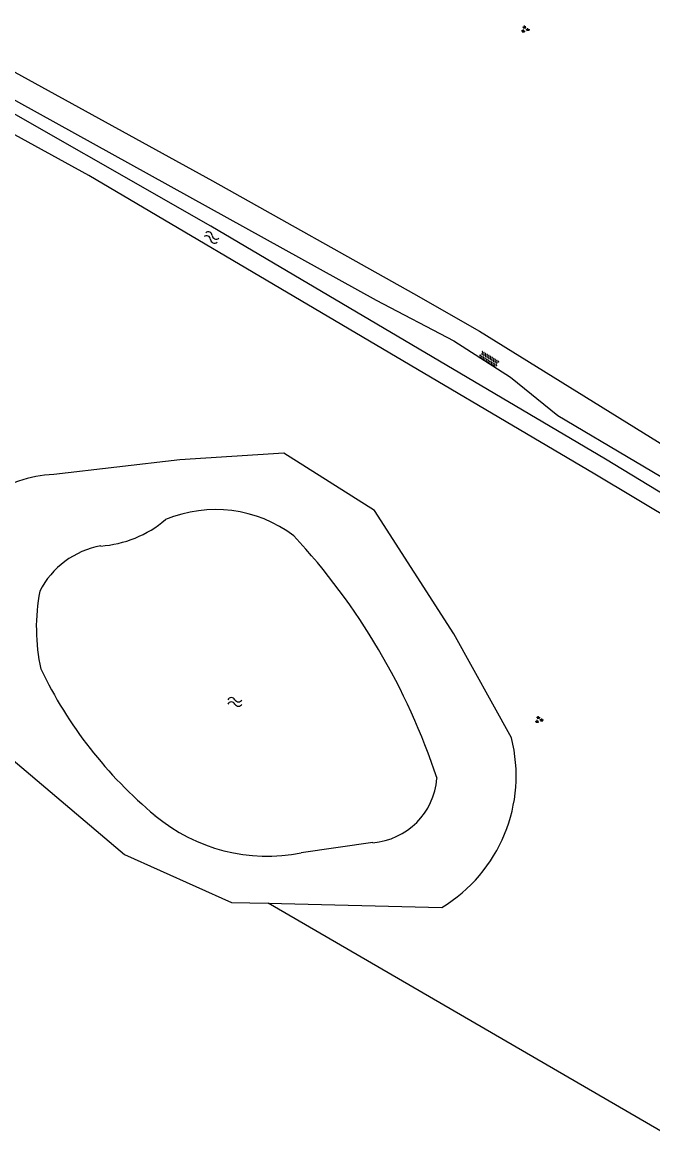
# Model space of a CAD drawing. Extents: x 128999 to 131010, y 395498 to 399007.
# Drawn here: x 130014.6 to 130081.4, y 398350.8 to 398468.6 of the extents above; entities that cross this region are included whole.
import ezdxf

# ---------------------------------------------------------------- set-up
doc = ezdxf.new("R2010")
doc.units = 0
for name, color, linetype in [('gg-knt-onverhard', 7, 'Continuous'), ('gg-kntw-bovenkant insteek waterloop', 7, 'Continuous'), ('gg-kntw-waterlijn', 7, 'Continuous'), ('gt-grn-groengrens', 7, 'Continuous'), ('gt-symb-groenvak', 7, 'Continuous'), ('gt-symb-overige verharding', 7, 'Continuous'), ('gt-symb-watersymbool', 7, 'Continuous')]:
    doc.layers.add(name, color=color, linetype=linetype)

# ---------------------------------------------------------------- blocks, each defined once
blk = doc.blocks.new('gt0-GRVAK')
at = {"layer": 'gt-symb-groenvak'}
for p, q in [((-0.11, 0.19), (-0.23, 0.24)), ((-0.18, 0.15), (0.09, 0.15)), ((-0.09, 0.21), (-0.16, 0.32)), ((-0.05, 0.21), (-0.05, 0.39)), ((0, 0.21), (0.06, 0.32)), ((0.01, 0.19), (0.13, 0.24)), ((0.26, -0.05), (0.2, 0.06)), ((0.31, -0.05), (0.31, 0.13)), ((0.35, -0.05), (0.41, 0.06)), ((-0.24, -0.23), (-0.36, -0.18)), ((-0.32, -0.26), (-0.05, -0.26)), ((-0.23, -0.21), (-0.29, -0.1)), ((-0.18, -0.2), (-0.18, -0.02)), ((-0.14, -0.21), (-0.07, -0.1)), ((-0.12, -0.23), (0, -0.18)), ((0.24, -0.07), (0.12, -0.02)), ((0.17, -0.11), (0.44, -0.11)), ((0.37, -0.07), (0.49, -0.02))]:
    blk.add_line(p, q, dxfattribs=at)
blk = doc.blocks.new('gt0-OVH')
at = {"layer": 'gt-symb-overige verharding'}
for points in [[(-0.97, 0.3), (-0.97, 0.31), (-0.96, 0.32), (-0.97, 0.33), (-0.97, 0.34), (-0.98, 0.35), (-0.99, 0.35), (-1, 0.36), (-1.01, 0.35), (-1.02, 0.35), (-1.03, 0.34), (-1.03, 0.33), (-1.04, 0.32), (-1.03, 0.31), (-1.03, 0.3), (-1.02, 0.29), (-1.01, 0.29), (-1, 0.28), (-0.99, 0.29), (-0.98, 0.29)], [(-0.87, 0.11), (-0.87, 0.12), (-0.86, 0.13), (-0.87, 0.14), (-0.87, 0.15), (-0.88, 0.16), (-0.89, 0.16), (-0.9, 0.16), (-0.91, 0.16), (-0.92, 0.16), (-0.93, 0.15), (-0.93, 0.14), (-0.94, 0.13), (-0.93, 0.12), (-0.93, 0.11), (-0.92, 0.1), (-0.91, 0.09), (-0.9, 0.09), (-0.89, 0.09), (-0.88, 0.1)], [(-0.77, 0.3), (-0.77, 0.31), (-0.76, 0.32), (-0.77, 0.33), (-0.77, 0.34), (-0.78, 0.35), (-0.79, 0.35), (-0.8, 0.36), (-0.81, 0.35), (-0.82, 0.35), (-0.83, 0.34), (-0.83, 0.33), (-0.84, 0.32), (-0.83, 0.31), (-0.83, 0.3), (-0.82, 0.29), (-0.81, 0.29), (-0.8, 0.28), (-0.79, 0.29), (-0.78, 0.29)], [(-0.67, 0.11), (-0.67, 0.12), (-0.66, 0.13), (-0.67, 0.14), (-0.67, 0.15), (-0.68, 0.16), (-0.69, 0.16), (-0.7, 0.16), (-0.71, 0.16), (-0.72, 0.16), (-0.73, 0.15), (-0.73, 0.14), (-0.74, 0.13), (-0.73, 0.12), (-0.73, 0.11), (-0.72, 0.1), (-0.71, 0.09), (-0.7, 0.09), (-0.69, 0.09), (-0.68, 0.1)], [(-0.57, 0.3), (-0.57, 0.31), (-0.56, 0.32), (-0.57, 0.33), (-0.57, 0.34), (-0.58, 0.35), (-0.59, 0.35), (-0.6, 0.36), (-0.61, 0.35), (-0.62, 0.35), (-0.63, 0.34), (-0.63, 0.33), (-0.64, 0.32), (-0.63, 0.31), (-0.63, 0.3), (-0.62, 0.29), (-0.61, 0.29), (-0.6, 0.28), (-0.59, 0.29), (-0.58, 0.29)], [(-0.47, 0.11), (-0.47, 0.12), (-0.46, 0.13), (-0.47, 0.14), (-0.47, 0.15), (-0.48, 0.16), (-0.49, 0.16), (-0.5, 0.16), (-0.51, 0.16), (-0.52, 0.16), (-0.53, 0.15), (-0.53, 0.14), (-0.54, 0.13), (-0.53, 0.12), (-0.53, 0.11), (-0.52, 0.1), (-0.51, 0.09), (-0.5, 0.09), (-0.49, 0.09), (-0.48, 0.1)], [(-0.37, 0.3), (-0.37, 0.31), (-0.36, 0.32), (-0.37, 0.33), (-0.37, 0.34), (-0.38, 0.35), (-0.39, 0.35), (-0.4, 0.36), (-0.41, 0.35), (-0.42, 0.35), (-0.43, 0.34), (-0.43, 0.33), (-0.44, 0.32), (-0.43, 0.31), (-0.43, 0.3), (-0.42, 0.29), (-0.41, 0.29), (-0.4, 0.28), (-0.39, 0.29), (-0.38, 0.29)], [(-0.27, 0.11), (-0.27, 0.12), (-0.26, 0.13), (-0.27, 0.14), (-0.27, 0.15), (-0.28, 0.16), (-0.29, 0.16), (-0.3, 0.16), (-0.31, 0.16), (-0.32, 0.16), (-0.33, 0.15), (-0.33, 0.14), (-0.34, 0.13), (-0.33, 0.12), (-0.33, 0.11), (-0.32, 0.1), (-0.31, 0.09), (-0.3, 0.09), (-0.29, 0.09), (-0.28, 0.1)], [(-0.17, 0.3), (-0.17, 0.31), (-0.16, 0.32), (-0.17, 0.33), (-0.17, 0.34), (-0.18, 0.35), (-0.19, 0.35), (-0.2, 0.36), (-0.21, 0.35), (-0.22, 0.35), (-0.23, 0.34), (-0.23, 0.33), (-0.24, 0.32), (-0.23, 0.31), (-0.23, 0.3), (-0.22, 0.29), (-0.21, 0.29), (-0.2, 0.28), (-0.19, 0.29), (-0.18, 0.29)], [(-0.07, 0.11), (-0.07, 0.12), (-0.06, 0.13), (-0.07, 0.14), (-0.07, 0.15), (-0.08, 0.16), (-0.09, 0.16), (-0.1, 0.16), (-0.11, 0.16), (-0.12, 0.16), (-0.13, 0.15), (-0.13, 0.14), (-0.14, 0.13), (-0.13, 0.12), (-0.13, 0.11), (-0.12, 0.1), (-0.11, 0.09), (-0.1, 0.09), (-0.09, 0.09), (-0.08, 0.1)], [(0.03, 0.3), (0.03, 0.31), (0.04, 0.32), (0.03, 0.33), (0.03, 0.34), (0.02, 0.35), (0.01, 0.35), (0, 0.36), (-0.01, 0.35), (-0.02, 0.35), (-0.03, 0.34), (-0.03, 0.33), (-0.04, 0.32), (-0.03, 0.31), (-0.03, 0.3), (-0.02, 0.29), (-0.01, 0.29), (0, 0.28), (0.01, 0.29), (0.02, 0.29)], [(0.13, 0.11), (0.13, 0.12), (0.14, 0.13), (0.13, 0.14), (0.13, 0.15), (0.12, 0.16), (0.11, 0.16), (0.1, 0.16), (0.09, 0.16), (0.08, 0.16), (0.07, 0.15), (0.07, 0.14), (0.06, 0.13), (0.07, 0.12), (0.07, 0.11), (0.08, 0.1), (0.09, 0.09), (0.1, 0.09), (0.11, 0.09), (0.12, 0.1)], [(0.23, 0.3), (0.23, 0.31), (0.24, 0.32), (0.23, 0.33), (0.23, 0.34), (0.22, 0.35), (0.21, 0.35), (0.2, 0.36), (0.19, 0.35), (0.18, 0.35), (0.17, 0.34), (0.17, 0.33), (0.16, 0.32), (0.17, 0.31), (0.17, 0.3), (0.18, 0.29), (0.19, 0.29), (0.2, 0.28), (0.21, 0.29), (0.22, 0.29)], [(0.33, 0.11), (0.33, 0.12), (0.34, 0.13), (0.33, 0.14), (0.33, 0.15), (0.32, 0.16), (0.31, 0.16), (0.3, 0.16), (0.29, 0.16), (0.28, 0.16), (0.27, 0.15), (0.27, 0.14), (0.26, 0.13), (0.27, 0.12), (0.27, 0.11), (0.28, 0.1), (0.29, 0.09), (0.3, 0.09), (0.31, 0.09), (0.32, 0.1)], [(0.43, 0.3), (0.43, 0.31), (0.44, 0.32), (0.43, 0.33), (0.43, 0.34), (0.42, 0.35), (0.41, 0.35), (0.4, 0.36), (0.39, 0.35), (0.38, 0.35), (0.37, 0.34), (0.37, 0.33), (0.36, 0.32), (0.37, 0.31), (0.37, 0.3), (0.38, 0.29), (0.39, 0.29), (0.4, 0.28), (0.41, 0.29), (0.42, 0.29)], [(0.53, 0.11), (0.53, 0.12), (0.54, 0.13), (0.53, 0.14), (0.53, 0.15), (0.52, 0.16), (0.51, 0.16), (0.5, 0.16), (0.49, 0.16), (0.48, 0.16), (0.47, 0.15), (0.47, 0.14), (0.46, 0.13), (0.47, 0.12), (0.47, 0.11), (0.48, 0.1), (0.49, 0.09), (0.5, 0.09), (0.51, 0.09), (0.52, 0.1)], [(0.63, 0.3), (0.63, 0.31), (0.64, 0.32), (0.63, 0.33), (0.63, 0.34), (0.62, 0.35), (0.61, 0.35), (0.6, 0.36), (0.59, 0.35), (0.58, 0.35), (0.57, 0.34), (0.57, 0.33), (0.56, 0.32), (0.57, 0.31), (0.57, 0.3), (0.58, 0.29), (0.59, 0.29), (0.6, 0.28), (0.61, 0.29), (0.62, 0.29)], [(0.73, 0.11), (0.73, 0.12), (0.74, 0.13), (0.73, 0.14), (0.73, 0.15), (0.72, 0.16), (0.71, 0.16), (0.7, 0.16), (0.69, 0.16), (0.68, 0.16), (0.67, 0.15), (0.67, 0.14), (0.66, 0.13), (0.67, 0.12), (0.67, 0.11), (0.68, 0.1), (0.69, 0.09), (0.7, 0.09), (0.71, 0.09), (0.72, 0.1)], [(0.83, 0.3), (0.83, 0.31), (0.84, 0.32), (0.83, 0.33), (0.83, 0.34), (0.82, 0.35), (0.81, 0.35), (0.8, 0.36), (0.79, 0.35), (0.78, 0.35), (0.77, 0.34), (0.77, 0.33), (0.76, 0.32), (0.77, 0.31), (0.77, 0.3), (0.78, 0.29), (0.79, 0.29), (0.8, 0.28), (0.81, 0.29), (0.82, 0.29)], [(0.93, 0.11), (0.93, 0.12), (0.94, 0.13), (0.93, 0.14), (0.93, 0.15), (0.92, 0.16), (0.91, 0.16), (0.9, 0.16), (0.89, 0.16), (0.88, 0.16), (0.87, 0.15), (0.87, 0.14), (0.86, 0.13), (0.87, 0.12), (0.87, 0.11), (0.88, 0.1), (0.89, 0.09), (0.9, 0.09), (0.91, 0.09), (0.92, 0.1)], [(1.03, 0.3), (1.03, 0.31), (1.04, 0.32), (1.03, 0.33), (1.03, 0.34), (1.02, 0.35), (1.01, 0.35), (1, 0.36), (0.99, 0.35), (0.98, 0.35), (0.97, 0.34), (0.97, 0.33), (0.96, 0.32), (0.97, 0.31), (0.97, 0.3), (0.98, 0.29), (0.99, 0.29), (1, 0.28), (1.01, 0.29), (1.02, 0.29)], [(-0.97, -0.14), (-0.97, -0.13), (-0.96, -0.12), (-0.97, -0.11), (-0.97, -0.1), (-0.98, -0.09), (-0.99, -0.09), (-1, -0.08), (-1.01, -0.09), (-1.02, -0.09), (-1.03, -0.1), (-1.03, -0.11), (-1.04, -0.12), (-1.03, -0.13), (-1.03, -0.14), (-1.02, -0.15), (-1.01, -0.15), (-1, -0.16), (-0.99, -0.15), (-0.98, -0.15)], [(-0.87, -0.33), (-0.87, -0.32), (-0.86, -0.31), (-0.87, -0.3), (-0.87, -0.29), (-0.88, -0.28), (-0.89, -0.28), (-0.9, -0.28), (-0.91, -0.28), (-0.92, -0.28), (-0.93, -0.29), (-0.93, -0.3), (-0.94, -0.31), (-0.93, -0.32), (-0.93, -0.33), (-0.92, -0.34), (-0.91, -0.35), (-0.9, -0.35), (-0.89, -0.35), (-0.88, -0.34)], [(-0.77, -0.14), (-0.77, -0.13), (-0.76, -0.12), (-0.77, -0.11), (-0.77, -0.1), (-0.78, -0.09), (-0.79, -0.09), (-0.8, -0.08), (-0.81, -0.09), (-0.82, -0.09), (-0.83, -0.1), (-0.83, -0.11), (-0.84, -0.12), (-0.83, -0.13), (-0.83, -0.14), (-0.82, -0.15), (-0.81, -0.15), (-0.8, -0.16), (-0.79, -0.15), (-0.78, -0.15)], [(-0.67, -0.33), (-0.67, -0.32), (-0.66, -0.31), (-0.67, -0.3), (-0.67, -0.29), (-0.68, -0.28), (-0.69, -0.28), (-0.7, -0.28), (-0.71, -0.28), (-0.72, -0.28), (-0.73, -0.29), (-0.73, -0.3), (-0.74, -0.31), (-0.73, -0.32), (-0.73, -0.33), (-0.72, -0.34), (-0.71, -0.35), (-0.7, -0.35), (-0.69, -0.35), (-0.68, -0.34)], [(-0.57, -0.14), (-0.57, -0.13), (-0.56, -0.12), (-0.57, -0.11), (-0.57, -0.1), (-0.58, -0.09), (-0.59, -0.09), (-0.6, -0.08), (-0.61, -0.09), (-0.62, -0.09), (-0.63, -0.1), (-0.63, -0.11), (-0.64, -0.12), (-0.63, -0.13), (-0.63, -0.14), (-0.62, -0.15), (-0.61, -0.15), (-0.6, -0.16), (-0.59, -0.15), (-0.58, -0.15)], [(-0.47, -0.33), (-0.47, -0.32), (-0.46, -0.31), (-0.47, -0.3), (-0.47, -0.29), (-0.48, -0.28), (-0.49, -0.28), (-0.5, -0.28), (-0.51, -0.28), (-0.52, -0.28), (-0.53, -0.29), (-0.53, -0.3), (-0.54, -0.31), (-0.53, -0.32), (-0.53, -0.33), (-0.52, -0.34), (-0.51, -0.35), (-0.5, -0.35), (-0.49, -0.35), (-0.48, -0.34)], [(-0.37, -0.14), (-0.37, -0.13), (-0.36, -0.12), (-0.37, -0.11), (-0.37, -0.1), (-0.38, -0.09), (-0.39, -0.09), (-0.4, -0.08), (-0.41, -0.09), (-0.42, -0.09), (-0.43, -0.1), (-0.43, -0.11), (-0.44, -0.12), (-0.43, -0.13), (-0.43, -0.14), (-0.42, -0.15), (-0.41, -0.15), (-0.4, -0.16), (-0.39, -0.15), (-0.38, -0.15)], [(-0.27, -0.33), (-0.27, -0.32), (-0.26, -0.31), (-0.27, -0.3), (-0.27, -0.29), (-0.28, -0.28), (-0.29, -0.28), (-0.3, -0.28), (-0.31, -0.28), (-0.32, -0.28), (-0.33, -0.29), (-0.33, -0.3), (-0.34, -0.31), (-0.33, -0.32), (-0.33, -0.33), (-0.32, -0.34), (-0.31, -0.35), (-0.3, -0.35), (-0.29, -0.35), (-0.28, -0.34)], [(-0.17, -0.14), (-0.17, -0.13), (-0.16, -0.12), (-0.17, -0.11), (-0.17, -0.1), (-0.18, -0.09), (-0.19, -0.09), (-0.2, -0.08), (-0.21, -0.09), (-0.22, -0.09), (-0.23, -0.1), (-0.23, -0.11), (-0.24, -0.12), (-0.23, -0.13), (-0.23, -0.14), (-0.22, -0.15), (-0.21, -0.15), (-0.2, -0.16), (-0.19, -0.15), (-0.18, -0.15)], [(-0.07, -0.33), (-0.07, -0.32), (-0.06, -0.31), (-0.07, -0.3), (-0.07, -0.29), (-0.08, -0.28), (-0.09, -0.28), (-0.1, -0.28), (-0.11, -0.28), (-0.12, -0.28), (-0.13, -0.29), (-0.13, -0.3), (-0.14, -0.31), (-0.13, -0.32), (-0.13, -0.33), (-0.12, -0.34), (-0.11, -0.35), (-0.1, -0.35), (-0.09, -0.35), (-0.08, -0.34)], [(0.03, -0.14), (0.03, -0.13), (0.04, -0.12), (0.03, -0.11), (0.03, -0.1), (0.02, -0.09), (0.01, -0.09), (0, -0.08), (-0.01, -0.09), (-0.02, -0.09), (-0.03, -0.1), (-0.03, -0.11), (-0.04, -0.12), (-0.03, -0.13), (-0.03, -0.14), (-0.02, -0.15), (-0.01, -0.15), (0, -0.16), (0.01, -0.15), (0.02, -0.15)], [(0.13, -0.33), (0.13, -0.32), (0.14, -0.31), (0.13, -0.3), (0.13, -0.29), (0.12, -0.28), (0.11, -0.28), (0.1, -0.28), (0.09, -0.28), (0.08, -0.28), (0.07, -0.29), (0.07, -0.3), (0.06, -0.31), (0.07, -0.32), (0.07, -0.33), (0.08, -0.34), (0.09, -0.35), (0.1, -0.35), (0.11, -0.35), (0.12, -0.34)], [(0.23, -0.14), (0.23, -0.13), (0.24, -0.12), (0.23, -0.11), (0.23, -0.1), (0.22, -0.09), (0.21, -0.09), (0.2, -0.08), (0.19, -0.09), (0.18, -0.09), (0.17, -0.1), (0.17, -0.11), (0.16, -0.12), (0.17, -0.13), (0.17, -0.14), (0.18, -0.15), (0.19, -0.15), (0.2, -0.16), (0.21, -0.15), (0.22, -0.15)], [(0.33, -0.33), (0.33, -0.32), (0.34, -0.31), (0.33, -0.3), (0.33, -0.29), (0.32, -0.28), (0.31, -0.28), (0.3, -0.28), (0.29, -0.28), (0.28, -0.28), (0.27, -0.29), (0.27, -0.3), (0.26, -0.31), (0.27, -0.32), (0.27, -0.33), (0.28, -0.34), (0.29, -0.35), (0.3, -0.35), (0.31, -0.35), (0.32, -0.34)], [(0.43, -0.14), (0.43, -0.13), (0.44, -0.12), (0.43, -0.11), (0.43, -0.1), (0.42, -0.09), (0.41, -0.09), (0.4, -0.08), (0.39, -0.09), (0.38, -0.09), (0.37, -0.1), (0.37, -0.11), (0.36, -0.12), (0.37, -0.13), (0.37, -0.14), (0.38, -0.15), (0.39, -0.15), (0.4, -0.16), (0.41, -0.15), (0.42, -0.15)], [(0.53, -0.33), (0.53, -0.32), (0.54, -0.31), (0.53, -0.3), (0.53, -0.29), (0.52, -0.28), (0.51, -0.28), (0.5, -0.28), (0.49, -0.28), (0.48, -0.28), (0.47, -0.29), (0.47, -0.3), (0.46, -0.31), (0.47, -0.32), (0.47, -0.33), (0.48, -0.34), (0.49, -0.35), (0.5, -0.35), (0.51, -0.35), (0.52, -0.34)], [(0.63, -0.14), (0.63, -0.13), (0.64, -0.12), (0.63, -0.11), (0.63, -0.1), (0.62, -0.09), (0.61, -0.09), (0.6, -0.08), (0.59, -0.09), (0.58, -0.09), (0.57, -0.1), (0.57, -0.11), (0.56, -0.12), (0.57, -0.13), (0.57, -0.14), (0.58, -0.15), (0.59, -0.15), (0.6, -0.16), (0.61, -0.15), (0.62, -0.15)], [(0.73, -0.33), (0.73, -0.32), (0.74, -0.31), (0.73, -0.3), (0.73, -0.29), (0.72, -0.28), (0.71, -0.28), (0.7, -0.28), (0.69, -0.28), (0.68, -0.28), (0.67, -0.29), (0.67, -0.3), (0.66, -0.31), (0.67, -0.32), (0.67, -0.33), (0.68, -0.34), (0.69, -0.35), (0.7, -0.35), (0.71, -0.35), (0.72, -0.34)], [(0.83, -0.14), (0.83, -0.13), (0.84, -0.12), (0.83, -0.11), (0.83, -0.1), (0.82, -0.09), (0.81, -0.09), (0.8, -0.08), (0.79, -0.09), (0.78, -0.09), (0.77, -0.1), (0.77, -0.11), (0.76, -0.12), (0.77, -0.13), (0.77, -0.14), (0.78, -0.15), (0.79, -0.15), (0.8, -0.16), (0.81, -0.15), (0.82, -0.15)], [(0.93, -0.33), (0.93, -0.32), (0.94, -0.31), (0.93, -0.3), (0.93, -0.29), (0.92, -0.28), (0.91, -0.28), (0.9, -0.28), (0.89, -0.28), (0.88, -0.28), (0.87, -0.29), (0.87, -0.3), (0.86, -0.31), (0.87, -0.32), (0.87, -0.33), (0.88, -0.34), (0.89, -0.35), (0.9, -0.35), (0.91, -0.35), (0.92, -0.34)], [(1.03, -0.14), (1.03, -0.13), (1.04, -0.12), (1.03, -0.11), (1.03, -0.1), (1.02, -0.09), (1.01, -0.09), (1, -0.08), (0.99, -0.09), (0.98, -0.09), (0.97, -0.1), (0.97, -0.11), (0.96, -0.12), (0.97, -0.13), (0.97, -0.14), (0.98, -0.15), (0.99, -0.15), (1, -0.16), (1.01, -0.15), (1.02, -0.15)]]:
    blk.add_lwpolyline(points, close=True, dxfattribs=at)
blk = doc.blocks.new('gt0-WA')
at = {"layer": 'gt-symb-watersymbool'}
for centre, start, end in [((-0.32, 0.02), 28.0725, 151.9275), ((0.43, 0.42), 208.0725, 331.9275), ((-0.32, -0.43), 28.0725, 151.9275), ((0.43, -0.03), 208.0725, 331.9275)]:
    blk.add_arc(centre, 0.425, start, end, dxfattribs=at)

msp = doc.modelspace()

# ---------------------------------------------------------------- linework, layer by layer
at = {"layer": 'gg-knt-onverhard'}
for points in [[(129937.42, 398497.77), (129948.73, 398491.55), (129959.69, 398485.17), (129968.11, 398482.02), (129976.53, 398478.39), (130008.47, 398466.23), (130034.76, 398451.82), (130056.08, 398439.87), (130063.07, 398435.9), (130090.74, 398418.73), (130117.01, 398403.03), (130122.96, 398399.69), (130125.1, 398398.84), (130126.92, 398398.3), (130128.21, 398398.02), (130129.12, 398397.59), (130130.05, 398397.22), (130131.32, 398396.85), (130132.3, 398396.65), (130134.21, 398396.37), (130138.1, 398396.09)], [(130008.23, 398463.4), (130052.13, 398439.18), (130060.35, 398434.86), (130066.35, 398431.01), (130071.38, 398426.96), (130087.82, 398417.24), (130092, 398415.02), (130100.09, 398410.02), (130106.31, 398406.29), (130112.14, 398402.99), (130115.89, 398400.91), (130118.81, 398399.27), (130122.1, 398397.65), (130125.06, 398396.35), (130128.5, 398395.26), (130131.57, 398394.53), (130137, 398392.53)]]:
    msp.add_lwpolyline(points, dxfattribs=at)
at = {"layer": 'gg-kntw-bovenkant insteek waterloop'}
msp.add_line((130040.66, 398375.33), (130059.06, 398374.89), dxfattribs=at)
for points in [[(130106.8, 398401.98), (130101.85, 398404.86), (130075.27, 398420.76), (130021.65, 398452.36), (130003.77, 398462.18), (130001.77, 398462), (130000.79, 398461.83), (130000, 398461.61), (129999.4, 398461.41), (129998.49, 398460.99), (129997.67, 398460.47), (129996.91, 398459.83), (129996.21, 398459.11), (129993.44, 398455.82), (129992.58, 398454.95), (129987, 398445.71), (129979.52, 398432.55), (129976.25, 398427.51), (129975.9, 398427.17), (129973.65, 398423.87), (129972.59, 398422.48), (129971.28, 398420.95), (129969.87, 398419.52), (129969.12, 398418.86)], [(130164.25, 398382.89), (130164.81, 398384.31), (130159.34, 398385.98), (130153.1, 398388.01), (130150.23, 398388.86), (130147.45, 398389.49), (130144.49, 398390), (130141.52, 398390.42), (130138.28, 398391.01), (130134.36, 398391.81), (130131.9, 398392.42), (130129.02, 398393.25), (130126.17, 398394.22), (130123.37, 398395.3), (130121.62, 398396.05), (130118.91, 398397.33), (130114.47, 398399.63), (130111.47, 398401.29), (130107.14, 398403.78), (130098.56, 398408.91), (130076.4, 398422.35), (130034.59, 398446.99), (130007.95, 398462.19)], [(130066.45, 398392.83), (130060.34, 398403.86), (130051.95, 398416.89), (130042.34, 398422.96), (130031.31, 398422.27), (130017.94, 398420.73)], [(130012.49, 398391.45), (130025.46, 398380.48), (130036.78, 398375.42), (130040.66, 398375.33)]]:
    msp.add_lwpolyline(points, dxfattribs=at)
for centre, radius, start, end in [((130018.69, 398406.59), 14.16, 93.0395, 153.9219), ((130050.67, 398388.84), 16.28, 301.0099, 14.1932)]:
    msp.add_arc(centre, radius, start, end, dxfattribs=at)
at = {"layer": 'gg-kntw-waterlijn'}
msp.add_line((130051.76, 398381.75), (130044.17, 398380.67), dxfattribs=at)
for centre, radius, start, end in [((130035.1, 398403.27), 13.74, 52.8793, 112.7266), ((130022.13, 398424.91), 11.79, 273.8492, 310.4888), ((129992.14, 398366.64), 69.94, 18.248, 42.8738), ((130024.5, 398404.26), 9.03, 100.0701, 152.9172), ((130036.72, 398404.53), 20.62, 169.2785, 192.3342), ((130058.24, 398420.15), 46.22, 205.6653, 230.2369), ((130051.17, 398389.13), 7.41, 274.5136, 355.4443), ((130040.58, 398398.97), 18.65, 230.3362, 281.1047)]:
    msp.add_arc(centre, radius, start, end, dxfattribs=at)
at = {"layer": 'gt-grn-groengrens'}
msp.add_line((130082.94, 398350.83), (130040.66, 398375.33), dxfattribs=at)

# ---------------------------------------------------------------- block references
at = {"layer": 'gt-symb-groenvak'}
for p, rotation in [((130067.89, 398467.84), 0.7448031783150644), ((130069.35, 398394.76), 0.7448031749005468)]:
    msp.add_blockref('gt0-GRVAK', p, dxfattribs=dict(at, rotation=rotation))
at = {"layer": 'gt-symb-overige verharding', "rotation": -31.003067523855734}
msp.add_blockref('gt0-OVH', (130064.06, 398432.9), dxfattribs=at)
at = {"layer": 'gt-symb-watersymbool', "rotation": -23.153428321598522}
msp.add_blockref('gt0-WA', (130034.6, 398445.84), dxfattribs=at)
at = {"layer": 'gt-symb-watersymbool'}
msp.add_blockref('gt0-WA', (130037.09, 398396.65), dxfattribs=at)

doc.saveas('drawing.dxf')
